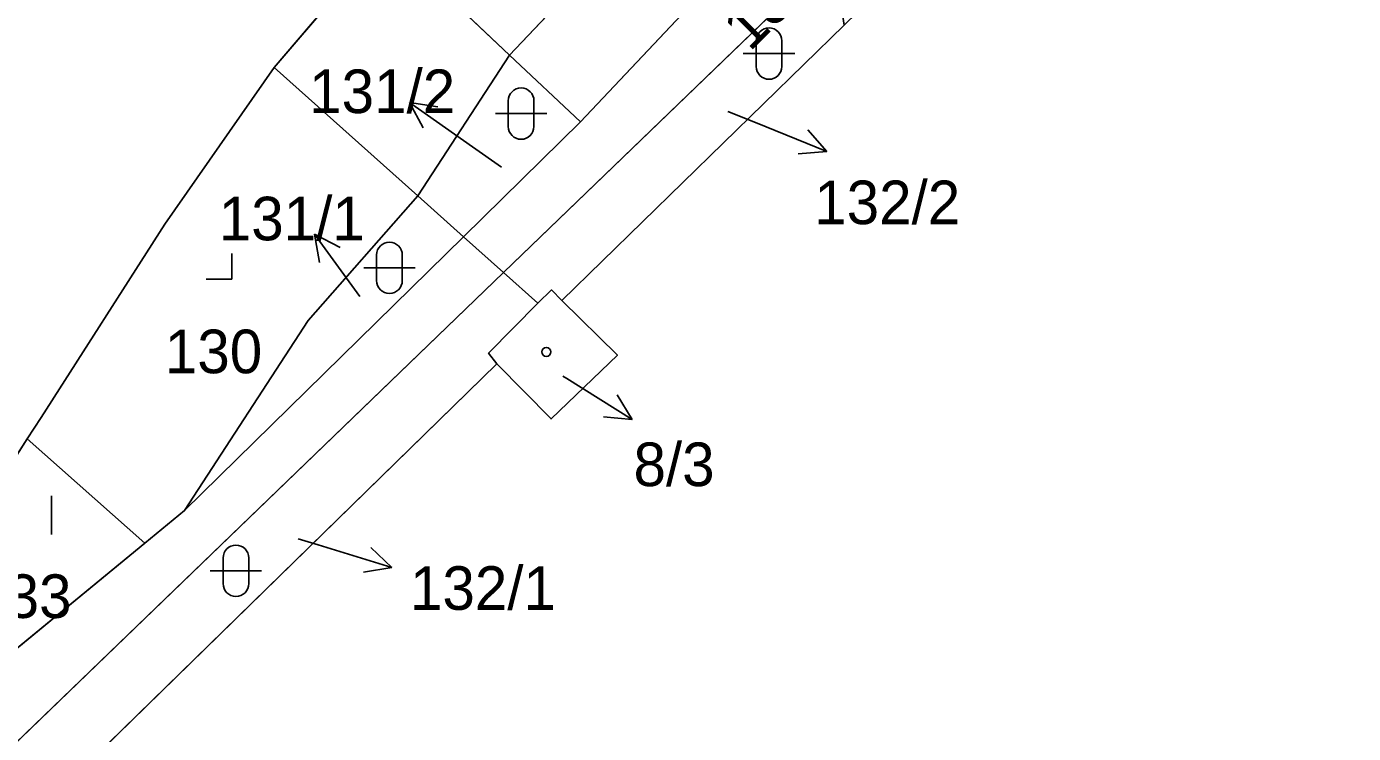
# Model space of a CAD drawing. Extents: x -689422 to -685210, y -987725 to -982160.
# Drawn here: x -687439.7 to -687388, y -985754 to -985726.4 of the extents above; entities that cross this region are included whole.
import ezdxf

# ---------------------------------------------------------------- set-up
doc = ezdxf.new("R2010")
doc.units = 0
for name, color, linetype in [('KN_Budovy', 7, 'Continuous'), ('KN_Hranice_parcel', 7, 'Continuous'), ('KN_Hranice_parcel_vnitrni_kresba', 7, 'Continuous'), ('KN_Parcelni cisla', 7, 'Continuous'), ('KN_Parcelni cisla_sipky', 7, 'Continuous'), ('KN_Polygon parcely', 7, 'Continuous'), ('KN_POZEMKY_OSTATNI PLOCHA', 7, 'Continuous'), ('KN_POZEMKY_TTP', 7, 'Continuous'), ('KN_POZEMKY_ZASTAVENA PLOCHA', 7, 'Continuous'), ('KN_VYUZITI_13_zastavena plocha_zboreniste', 7, 'Continuous'), ('KN_VYUZITI_17_ostatni plocha_ostatni komunikace', 7, 'Continuous'), ('KN_VYUZITI_21_hrbitov', 7, 'Continuous'), ('KN_VYUZITI_27_ostatni plocha_neplodna puda', 7, 'Continuous'), ('KN_Značky budov', 7, 'Continuous'), ('KN_Značky kultur', 7, 'Continuous')]:
    doc.layers.add(name, color=color, linetype=linetype)

msp = doc.modelspace()

# ---------------------------------------------------------------- linework, layer by layer
at = {"layer": 'KN_Budovy'}
for points in [[(-687419.53, -985716.51), (-687425.71, -985722.93), (-687420.86, -985727.52), (-687414.73, -985721.05)], [(-687419.76, -985737.19), (-687421.68, -985739.14), (-687421.35, -985739.56), (-687419.24, -985741.7), (-687416.66, -985739.21), (-687418.82, -985737.09), (-687419.22, -985736.67)]]:
    msp.add_lwpolyline(points, close=True, dxfattribs=at)
at = {"layer": 'KN_Hranice_parcel'}
for p, q in [((-687418.09, -985730.12), (-687411.94, -985723.59)), ((-687418.82, -985737.09), (-687407.82, -985726.35)), ((-687430.03, -985728), (-687424.43, -985733.01)), ((-687422.65, -985734.6), (-687418.09, -985730.12)), ((-687422.65, -985734.6), (-687424.43, -985733.01)), ((-687422.65, -985734.6), (-687433.53, -985745.27)), ((-687421.1, -985735.99), (-687422.65, -985734.6)), ((-687419.76, -985737.19), (-687421.1, -985735.99)), ((-687449.37, -985766.92), (-687421.35, -985739.56)), ((-687450.19, -985758.98), (-687439.65, -985742.48)), ((-687439.65, -985742.48), (-687435.07, -985746.54)), ((-687433.53, -985745.27), (-687435.07, -985746.54)), ((-687435.07, -985746.54), (-687450.19, -985758.98))]:
    msp.add_line(p, q, dxfattribs=at)
for points in [[(-687391.11, -985708.98), (-687395.49, -985711.3), (-687421.1, -985735.99)], [(-687430.03, -985728), (-687425.71, -985722.93), (-687419.53, -985716.51)], [(-687424.43, -985733.01), (-687420.86, -985727.52), (-687418.09, -985730.12)], [(-687439.65, -985742.48), (-687439.11, -985741.64), (-687434.29, -985734.11), (-687430.03, -985728)], [(-687433.53, -985745.27), (-687428.71, -985737.86), (-687424.43, -985733.01)], [(-687449.37, -985766.92), (-687447.65, -985761.6), (-687421.1, -985735.99)], [(-687419.76, -985737.19), (-687419.22, -985736.67), (-687418.82, -985737.09)], [(-687421.35, -985739.56), (-687421.68, -985739.14), (-687419.76, -985737.19)], [(-687418.82, -985737.09), (-687416.66, -985739.21), (-687419.24, -985741.7), (-687421.35, -985739.56)]]:
    msp.add_lwpolyline(points, dxfattribs=at)
at = {"layer": 'KN_Hranice_parcel_vnitrni_kresba'}
for p, q in [((-687420.86, -985727.52), (-687414.73, -985721.05)), ((-687425.71, -985722.93), (-687420.86, -985727.52))]:
    msp.add_line(p, q, dxfattribs=at)
at = {"layer": 'KN_Parcelni cisla_sipky'}
for p, q in [((-687422.3, -985731.09), (-687424.758, -985729.369)), ((-687424.758, -985729.369), (-687423.651, -985729.533)), ((-687424.758, -985729.369), (-687424.225, -985730.353)), ((-687412.35, -985729.72), (-687411.28, -985730.15)), ((-687411.28, -985730.15), (-687408.498, -985731.274)), ((-687408.498, -985731.274), (-687409.238, -985730.435)), ((-687421.18, -985731.89), (-687422.3, -985731.09)), ((-687408.498, -985731.274), (-687409.614, -985731.363)), ((-687426.69, -985736.93), (-687428.454, -985734.502)), ((-687428.454, -985734.502), (-687427.46, -985735.018)), ((-687428.454, -985734.502), (-687428.27, -985735.607)), ((-687418.78, -985740.03), (-687418.63, -985740.13)), ((-687418.63, -985740.13), (-687416.085, -985741.72)), ((-687416.085, -985741.72), (-687416.669, -985740.765)), ((-687416.085, -985741.72), (-687417.2, -985741.614)), ((-687429.09, -985746.38), (-687428.32, -985746.61)), ((-687428.32, -985746.61), (-687425.45, -985747.487)), ((-687425.45, -985747.487), (-687426.261, -985746.716)), ((-687425.45, -985747.487), (-687426.554, -985747.673))]:
    msp.add_line(p, q, dxfattribs=at)
at = {"layer": 'KN_Polygon parcely'}
msp.add_lwpolyline([(-687461.54, -986004.64), (-687468.06, -985941.81), (-687470.1, -985878.81), (-687471.56, -985863.16), (-687473.25, -985841.02), (-687473.12, -985836.35), (-687472.81, -985828.58), (-687472.38, -985817.64), (-687472.96, -985797.96), (-687450.19, -985758.98), (-687439.65, -985742.48), (-687439.11, -985741.64), (-687434.29, -985734.11), (-687430.03, -985728), (-687425.71, -985722.93), (-687419.53, -985716.51), (-687412.72, -985708.57), (-687401.74, -985702.09), (-687391.8, -985698.57), (-687376.71, -985694.37), (-687364.51, -985702.64), (-687356.55, -985709.07), (-687330.93, -985727.99), (-687313.6, -985737.52)], dxfattribs=at)
for points in [[(-687422.65, -985734.6), (-687421.1, -985735.99), (-687395.49, -985711.3), (-687391.11, -985708.98), (-687394.8, -985708.79), (-687396.55, -985709.72), (-687411.94, -985723.59), (-687418.09, -985730.12)], [(-687401.66, -985720.33), (-687399.26, -985718), (-687399.52, -985717.21), (-687396.77, -985714.47), (-687395.94, -985714.75), (-687391.22, -985710.15), (-687390.6, -985708.71), (-687391.11, -985708.98), (-687395.49, -985711.3), (-687421.1, -985735.99), (-687419.76, -985737.19), (-687419.22, -985736.67), (-687418.82, -985737.09), (-687407.82, -985726.35), (-687407.89, -985725.92), (-687401.9, -985720.11)], [(-687341.83, -985790.97), (-687346.29, -985788.24), (-687343.6, -985783.74), (-687339.1, -985786.43), (-687319.21, -985753.35), (-687390.08, -985709.03), (-687391.22, -985710.15), (-687395.94, -985714.75), (-687399.26, -985718), (-687401.66, -985720.33), (-687407.82, -985726.35), (-687418.82, -985737.09), (-687416.66, -985739.21), (-687419.24, -985741.7), (-687421.35, -985739.56), (-687449.37, -985766.92), (-687428.81, -985779.76), (-687360.73, -985822.4)], [(-687418.09, -985730.12), (-687411.94, -985723.59), (-687414.73, -985721.05), (-687419.53, -985716.51), (-687425.71, -985722.93), (-687430.03, -985728), (-687424.43, -985733.01), (-687420.86, -985727.52)], [(-687422.65, -985734.6), (-687418.09, -985730.12), (-687420.86, -985727.52), (-687424.43, -985733.01)], [(-687433.53, -985745.27), (-687428.71, -985737.86), (-687424.43, -985733.01), (-687430.03, -985728), (-687434.29, -985734.11), (-687439.11, -985741.64), (-687439.65, -985742.48), (-687435.07, -985746.54)], [(-687424.43, -985733.01), (-687428.71, -985737.86), (-687433.53, -985745.27), (-687422.65, -985734.6)], [(-687433.53, -985745.27), (-687435.07, -985746.54), (-687450.19, -985758.98), (-687472.96, -985797.96), (-687472.38, -985817.64), (-687463.66, -985790.23), (-687461.36, -985787.58), (-687457.18, -985783.21), (-687449.37, -985766.92), (-687447.65, -985761.6), (-687421.1, -985735.99), (-687422.65, -985734.6)], [(-687421.35, -985739.56), (-687421.68, -985739.14), (-687419.76, -985737.19), (-687421.1, -985735.99), (-687447.65, -985761.6), (-687449.37, -985766.92)], [(-687419.76, -985737.19), (-687421.68, -985739.14), (-687421.35, -985739.56), (-687419.24, -985741.7), (-687416.66, -985739.21), (-687418.82, -985737.09), (-687419.22, -985736.67)], [(-687450.19, -985758.98), (-687435.07, -985746.54), (-687439.65, -985742.48)]]:
    msp.add_lwpolyline(points, close=True, dxfattribs=at)
at = {"layer": 'KN_POZEMKY_OSTATNI PLOCHA'}
for p, q in [((-687421.1, -985735.99), (-687395.49, -985711.3)), ((-687395.49, -985711.3), (-687421.1, -985735.99)), ((-687425.71, -985722.93), (-687430.03, -985728)), ((-687418.09, -985730.12), (-687411.94, -985723.59)), ((-687418.82, -985737.09), (-687407.82, -985726.35)), ((-687407.82, -985726.35), (-687418.82, -985737.09)), ((-687424.43, -985733.01), (-687420.86, -985727.52)), ((-687420.86, -985727.52), (-687418.09, -985730.12)), ((-687430.03, -985728), (-687434.29, -985734.11)), ((-687418.09, -985730.12), (-687422.65, -985734.6)), ((-687422.65, -985734.6), (-687418.09, -985730.12)), ((-687428.71, -985737.86), (-687424.43, -985733.01)), ((-687424.43, -985733.01), (-687422.65, -985734.6)), ((-687422.65, -985734.6), (-687424.43, -985733.01)), ((-687434.29, -985734.11), (-687439.11, -985741.64)), ((-687422.65, -985734.6), (-687433.53, -985745.27)), ((-687433.53, -985745.27), (-687422.65, -985734.6)), ((-687421.1, -985735.99), (-687422.65, -985734.6)), ((-687422.65, -985734.6), (-687421.1, -985735.99)), ((-687447.65, -985761.6), (-687421.1, -985735.99)), ((-687421.1, -985735.99), (-687447.65, -985761.6)), ((-687421.1, -985735.99), (-687419.76, -985737.19)), ((-687419.76, -985737.19), (-687421.1, -985735.99)), ((-687419.22, -985736.67), (-687419.76, -985737.19)), ((-687418.82, -985737.09), (-687419.22, -985736.67)), ((-687419.76, -985737.19), (-687421.68, -985739.14)), ((-687416.66, -985739.21), (-687418.82, -985737.09)), ((-687433.53, -985745.27), (-687428.71, -985737.86)), ((-687421.68, -985739.14), (-687421.35, -985739.56)), ((-687419.24, -985741.7), (-687416.66, -985739.21)), ((-687449.37, -985766.92), (-687421.35, -985739.56)), ((-687421.35, -985739.56), (-687449.37, -985766.92)), ((-687421.35, -985739.56), (-687419.24, -985741.7)), ((-687439.11, -985741.64), (-687439.65, -985742.48)), ((-687439.65, -985742.48), (-687450.19, -985758.98)), ((-687435.07, -985746.54), (-687433.53, -985745.27)), ((-687450.19, -985758.98), (-687435.07, -985746.54))]:
    msp.add_line(p, q, dxfattribs=at)
at = {"layer": 'KN_POZEMKY_TTP'}
for p, q in [((-687450.19, -985758.98), (-687439.65, -985742.48)), ((-687439.65, -985742.48), (-687435.07, -985746.54)), ((-687435.07, -985746.54), (-687450.19, -985758.98))]:
    msp.add_line(p, q, dxfattribs=at)
at = {"layer": 'KN_POZEMKY_ZASTAVENA PLOCHA'}
for p, q in [((-687430.03, -985728), (-687425.71, -985722.93)), ((-687411.94, -985723.59), (-687418.09, -985730.12)), ((-687420.86, -985727.52), (-687424.43, -985733.01)), ((-687418.09, -985730.12), (-687420.86, -985727.52)), ((-687434.29, -985734.11), (-687430.03, -985728)), ((-687424.43, -985733.01), (-687430.03, -985728)), ((-687430.03, -985728), (-687424.43, -985733.01)), ((-687424.43, -985733.01), (-687428.71, -985737.86)), ((-687439.11, -985741.64), (-687434.29, -985734.11)), ((-687419.76, -985737.19), (-687419.22, -985736.67)), ((-687419.22, -985736.67), (-687418.82, -985737.09)), ((-687421.68, -985739.14), (-687419.76, -985737.19)), ((-687418.82, -985737.09), (-687416.66, -985739.21)), ((-687428.71, -985737.86), (-687433.53, -985745.27)), ((-687421.35, -985739.56), (-687421.68, -985739.14)), ((-687416.66, -985739.21), (-687419.24, -985741.7)), ((-687419.24, -985741.7), (-687421.35, -985739.56)), ((-687439.65, -985742.48), (-687439.11, -985741.64)), ((-687435.07, -985746.54), (-687439.65, -985742.48)), ((-687433.53, -985745.27), (-687435.07, -985746.54))]:
    msp.add_line(p, q, dxfattribs=at)
at = {"layer": 'KN_VYUZITI_13_zastavena plocha_zboreniste'}
for p, q in [((-687434.29, -985734.11), (-687430.03, -985728)), ((-687430.03, -985728), (-687424.43, -985733.01)), ((-687424.43, -985733.01), (-687428.71, -985737.86)), ((-687439.11, -985741.64), (-687434.29, -985734.11)), ((-687428.71, -985737.86), (-687433.53, -985745.27)), ((-687439.65, -985742.48), (-687439.11, -985741.64)), ((-687435.07, -985746.54), (-687439.65, -985742.48)), ((-687433.53, -985745.27), (-687435.07, -985746.54))]:
    msp.add_line(p, q, dxfattribs=at)
at = {"layer": 'KN_VYUZITI_17_ostatni plocha_ostatni komunikace'}
for p, q in [((-687395.49, -985711.3), (-687421.1, -985735.99)), ((-687425.71, -985722.93), (-687430.03, -985728)), ((-687418.09, -985730.12), (-687411.94, -985723.59)), ((-687430.03, -985728), (-687434.29, -985734.11)), ((-687422.65, -985734.6), (-687418.09, -985730.12)), ((-687434.29, -985734.11), (-687439.11, -985741.64)), ((-687433.53, -985745.27), (-687422.65, -985734.6)), ((-687421.1, -985735.99), (-687422.65, -985734.6)), ((-687422.65, -985734.6), (-687421.1, -985735.99)), ((-687421.1, -985735.99), (-687447.65, -985761.6)), ((-687439.11, -985741.64), (-687439.65, -985742.48)), ((-687439.65, -985742.48), (-687450.19, -985758.98)), ((-687435.07, -985746.54), (-687433.53, -985745.27)), ((-687450.19, -985758.98), (-687435.07, -985746.54))]:
    msp.add_line(p, q, dxfattribs=at)
at = {"layer": 'KN_VYUZITI_21_hrbitov'}
for p, q in [((-687418.82, -985737.09), (-687407.82, -985726.35)), ((-687416.66, -985739.21), (-687418.82, -985737.09)), ((-687419.24, -985741.7), (-687416.66, -985739.21)), ((-687449.37, -985766.92), (-687421.35, -985739.56)), ((-687421.35, -985739.56), (-687419.24, -985741.7))]:
    msp.add_line(p, q, dxfattribs=at)
at = {"layer": 'KN_VYUZITI_27_ostatni plocha_neplodna puda'}
for p, q in [((-687421.1, -985735.99), (-687395.49, -985711.3)), ((-687407.82, -985726.35), (-687418.82, -985737.09)), ((-687424.43, -985733.01), (-687420.86, -985727.52)), ((-687420.86, -985727.52), (-687418.09, -985730.12)), ((-687418.09, -985730.12), (-687422.65, -985734.6)), ((-687428.71, -985737.86), (-687424.43, -985733.01)), ((-687424.43, -985733.01), (-687422.65, -985734.6)), ((-687422.65, -985734.6), (-687424.43, -985733.01)), ((-687422.65, -985734.6), (-687433.53, -985745.27)), ((-687447.65, -985761.6), (-687421.1, -985735.99)), ((-687421.1, -985735.99), (-687419.76, -985737.19)), ((-687419.76, -985737.19), (-687421.1, -985735.99)), ((-687419.22, -985736.67), (-687419.76, -985737.19)), ((-687418.82, -985737.09), (-687419.22, -985736.67)), ((-687419.76, -985737.19), (-687421.68, -985739.14)), ((-687433.53, -985745.27), (-687428.71, -985737.86)), ((-687421.68, -985739.14), (-687421.35, -985739.56)), ((-687421.35, -985739.56), (-687449.37, -985766.92))]:
    msp.add_line(p, q, dxfattribs=at)
at = {"layer": 'KN_Značky budov'}
msp.add_circle((-687419.427, -985739.089), 0.175, dxfattribs=at)
at = {"layer": 'KN_Značky kultur'}
for p, q in [((-687411.251, -985726.961), (-687411.251, -985727.962)), ((-687410.249, -985727.962), (-687410.249, -985726.961)), ((-687411.751, -985727.461), (-687409.749, -985727.461)), ((-687420.911, -985729.301), (-687420.911, -985730.302)), ((-687419.909, -985730.302), (-687419.909, -985729.301)), ((-687421.411, -985729.801), (-687419.409, -985729.801)), ((-687431.68, -985736.25), (-687431.68, -985735.25)), ((-687426.041, -985735.311), (-687426.041, -985736.312)), ((-687425.039, -985736.312), (-687425.039, -985735.311)), ((-687426.541, -985735.811), (-687424.539, -985735.811)), ((-687432.681, -985736.25), (-687431.68, -985736.25)), ((-687438.71, -985746.2), (-687438.71, -985744.7)), ((-687432.021, -985747.121), (-687432.021, -985748.122)), ((-687431.019, -985748.122), (-687431.019, -985747.121)), ((-687432.521, -985747.621), (-687430.519, -985747.621))]:
    msp.add_line(p, q, dxfattribs=at)
for centre, start, end in [((-687410.75, -985726.961), 0, 180), ((-687410.75, -985727.961), 180, 359.9879), ((-687420.41, -985729.301), 0, 180), ((-687420.41, -985730.301), 180, 359.9879), ((-687425.54, -985735.311), 0, 180), ((-687425.54, -985736.311), 180, 359.9879), ((-687431.52, -985747.121), 0, 180), ((-687431.52, -985748.121), 180, 359.9879)]:
    msp.add_arc(centre, 0.5, start, end, dxfattribs=at)

# ---------------------------------------------------------------- texts
at = {"layer": 'KN_Parcelni cisla'}
msp.add_text('134/2', height=1.7, rotation=45, dxfattribs=at).set_placement((-687411.501, -985727.413))
for s, p in [('131/2', (-687428.668, -985729.78)), ('132/2', (-687408.988, -985734.11)), ('131/1', (-687432.188, -985734.74)), ('130', (-687434.29, -985739.92)), ('8/3', (-687416.03, -985744.32)), ('133', (-687441.72, -985749.46)), ('132/1', (-687424.74, -985749.144))]:
    msp.add_text(s, height=1.7, dxfattribs=at).set_placement(p)

doc.saveas('drawing.dxf')
